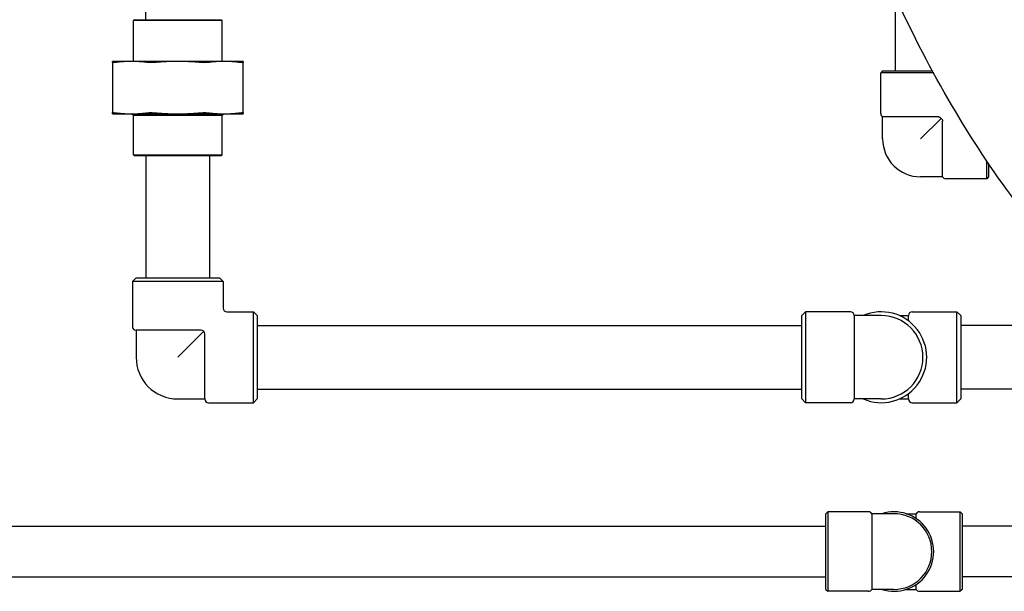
# Model space of a CAD drawing. Header units: inches. Extents: x 24 to 1128, y -69 to 748.
# Tile 273 of 656: x 454 to 471, y 288 to 297. Entities that reach past the tile are written whole.
import ezdxf

# ---------------------------------------------------------------- set-up
doc = ezdxf.new("R2010")
doc.units = ezdxf.units.IN
doc.header["$LTSCALE"] = 32
doc.header["$MEASUREMENT"] = 0
doc.layers.add('Visible (ANSI)', color=7, linetype='Continuous', lineweight=30)

msp = doc.modelspace()

# ---------------------------------------------------------------- linework, layer by layer
at = {"layer": 'Visible (ANSI)'}
for p, q in [((456.38701, 297.09617), (456.38701, 298.98367)), ((468.76127, 297.48356), (468.76127, 296.25158)), ((456.19639, 297.09617), (456.18076, 297.08054)), ((457.64326, 297.08054), (456.18076, 297.08054)), ((456.18076, 296.40717), (456.18076, 297.08054)), ((456.19639, 297.09617), (457.62764, 297.09617)), ((457.62764, 297.09617), (457.64326, 297.08054)), ((457.64326, 296.40717), (457.64326, 297.08054)), ((456.14834, 296.40717), (455.83201, 296.40717)), ((455.83201, 296.38837), (455.83201, 295.55997)), ((456.91201, 296.40717), (456.14834, 296.40717)), ((457.67569, 296.40717), (456.91201, 296.40717)), ((457.99201, 296.40717), (457.67569, 296.40717)), ((457.99201, 295.55997), (457.99201, 296.38837)), ((468.55627, 296.25158), (468.52502, 296.22033)), ((469.39473, 296.22033), (468.52502, 296.22033)), ((468.52502, 295.54608), (468.52502, 296.22033)), ((468.55627, 296.25158), (469.37775, 296.25158)), ((455.83201, 295.54117), (456.14834, 295.54117)), ((456.14834, 295.54117), (456.91201, 295.54117)), ((456.17951, 295.51117), (456.14951, 295.54117)), ((456.91201, 295.54117), (457.67569, 295.54117)), ((457.64451, 295.51117), (457.67451, 295.54117)), ((457.67569, 295.54117), (457.99201, 295.54117)), ((457.64451, 295.51117), (456.17951, 295.51117)), ((456.17951, 294.86179), (456.17951, 295.51117)), ((457.64451, 294.86179), (457.64451, 295.51117)), ((469.4777, 295.49195), (468.55627, 295.49195)), ((468.55627, 295.12658), (468.55627, 295.49195)), ((469.18127, 295.12658), (469.52065, 295.46595)), ((469.54665, 294.50158), (469.54665, 295.423)), ((456.17951, 294.86179), (457.64451, 294.86179)), ((456.19514, 294.84617), (456.17951, 294.86179)), ((457.62889, 294.84617), (456.19514, 294.84617)), ((456.38701, 294.84617), (456.38701, 292.83367)), ((457.43701, 294.84617), (457.43701, 292.83367)), ((457.62889, 294.84617), (457.64451, 294.86179)), ((470.27502, 294.47033), (470.27502, 294.76534)), ((470.30627, 294.71911), (470.30627, 294.50158)), ((469.54665, 294.50158), (469.18127, 294.50158)), ((470.27502, 294.47033), (469.60077, 294.47033)), ((470.30627, 294.50158), (470.27502, 294.47033)), ((456.22451, 292.83367), (456.16201, 292.77117)), ((457.66201, 292.77117), (456.16201, 292.77117)), ((456.16201, 292.77117), (456.16201, 292.03117)), ((456.22451, 292.83367), (457.59951, 292.83367)), ((457.59951, 292.83367), (457.66201, 292.77117)), ((457.66201, 292.77117), (457.66201, 292.33367)), ((457.72451, 292.27117), (458.16201, 292.27117)), ((458.16201, 290.77117), (458.16201, 292.27117)), ((458.22451, 292.20867), (458.16201, 292.27117)), ((458.22451, 292.20867), (458.22451, 290.83367)), ((467.22127, 292.20867), (467.28377, 292.27117)), ((467.22127, 290.83367), (467.22127, 292.20867)), ((467.28377, 292.27117), (467.28377, 290.77117)), ((468.02377, 292.27117), (467.28377, 292.27117)), ((468.08627, 292.20867), (468.08627, 290.83367)), ((468.53377, 292.20867), (468.08627, 292.20867)), ((468.83351, 292.20867), (468.98127, 292.20867)), ((468.98127, 292.12304), (468.98127, 292.20867)), ((469.04377, 292.27117), (469.78377, 292.27117)), ((469.78377, 290.77117), (469.78377, 292.27117)), ((469.84627, 292.20867), (469.78377, 292.27117)), ((469.84627, 292.20867), (469.84627, 290.83367)), ((457.29701, 291.96867), (456.22451, 291.96867)), ((456.22451, 291.96867), (456.22451, 291.52117)), ((458.22451, 292.04617), (467.22127, 292.04617)), ((471.84627, 292.04617), (469.84627, 292.04617)), ((457.34121, 291.95036), (456.91201, 291.52117)), ((457.35951, 290.83367), (457.35951, 291.90617)), ((458.22451, 290.99617), (467.22127, 290.99617)), ((471.84627, 290.99617), (469.84627, 290.99617)), ((456.91201, 290.83367), (457.35951, 290.83367)), ((458.22451, 290.83367), (458.16201, 290.77117)), ((467.22127, 290.83367), (467.28377, 290.77117)), ((468.53377, 290.83367), (468.08627, 290.83367)), ((468.83351, 290.83367), (468.98127, 290.83367)), ((468.98127, 290.83367), (468.98127, 290.9193)), ((469.84627, 290.83367), (469.78377, 290.77117)), ((457.42201, 290.77117), (458.16201, 290.77117)), ((468.02377, 290.77117), (467.28377, 290.77117)), ((469.04377, 290.77117), (469.78377, 290.77117)), ((467.61877, 288.93702), (467.65002, 288.96827)), ((467.61877, 287.68702), (467.61877, 288.93702)), ((467.65002, 288.96827), (467.65002, 287.65577)), ((468.32427, 288.96827), (467.65002, 288.96827)), ((468.3784, 288.93702), (468.3784, 287.68702)), ((468.74377, 288.93702), (468.3784, 288.93702)), ((468.94387, 288.93702), (469.10915, 288.93702)), ((469.10915, 288.86225), (469.10915, 288.93702)), ((469.16327, 288.96827), (469.83752, 288.96827)), ((469.83752, 287.65577), (469.83752, 288.96827)), ((469.86877, 288.93702), (469.83752, 288.96827)), ((469.86877, 288.93702), (469.86877, 287.68702)), ((449.61099, 288.73202), (467.61877, 288.73202)), ((472.03377, 288.73202), (469.86877, 288.73202)), ((449.61099, 287.89202), (467.61877, 287.89202)), ((472.03377, 287.89202), (469.86877, 287.89202)), ((469.10915, 287.68702), (469.10915, 287.76178)), ((467.61877, 287.68702), (467.65002, 287.65577)), ((468.32427, 287.65577), (467.65002, 287.65577)), ((468.74377, 287.68702), (468.3784, 287.68702)), ((468.94387, 287.68702), (469.10915, 287.68702)), ((469.16327, 287.65577), (469.83752, 287.65577)), ((469.86877, 287.68702), (469.83752, 287.65577))]:
    msp.add_line(p, q, dxfattribs=at)
for centre, radius, start, end in [((468.58752, 295.54608), 0.0625, 180, 240), ((469.18127, 295.12658), 0.625, 180, 270), ((469.60077, 294.53283), 0.0625, 210, 270), ((457.72451, 292.33367), 0.0625, 180, 270), ((468.02377, 292.20867), 0.0625, 0, 90), ((468.53377, 291.52117), 0.75, 246.443536, 113.556464), ((468.53377, 291.52117), 0.6875, 270, 90), ((469.04377, 292.20867), 0.0625, 90, 180), ((456.22451, 292.03117), 0.0625, 180, 270), ((457.29701, 291.90617), 0.0625, 0, 90), ((456.91201, 291.52117), 0.6875, 180, 270), ((457.42201, 290.83367), 0.0625, 180, 270), ((468.02377, 290.83367), 0.0625, 270, 0), ((469.04377, 290.83367), 0.0625, 180, 270), ((468.32427, 288.90577), 0.0625, 30, 90), ((468.74377, 288.31202), 0.65625, 252.24721, 107.75279), ((468.74377, 288.31202), 0.625, 270, 90), ((469.16327, 288.90577), 0.0625, 90, 150), ((468.32427, 287.71827), 0.0625, 270, 330), ((469.16327, 287.71827), 0.0625, 210, 270)]:
    msp.add_arc(centre, radius, start, end, dxfattribs=at)
for points, knots in [([(477.15563, 290.29617), (476.51666, 290.29617), (475.87808, 290.39905), (474.5845, 290.81588), (473.93226, 291.14492), (472.54498, 292.1011), (471.82384, 292.77846), (470.40034, 294.49602), (469.71144, 295.5717), (468.6573, 297.65883), (468.2554, 298.60467), (467.89772, 299.60867)], [0, 0, 0, 0, 0.159742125, 0.159742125, 0.331877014, 0.331877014, 0.542834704, 0.542834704, 0.780352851, 0.780352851, 0.951728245, 0.951728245, 0.951728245, 0.951728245]), ([(455.86862, 296.38837), (455.85688, 296.38684), (455.84758, 296.38609), (455.83547, 296.38609), (455.83201, 296.38684), (455.83201, 296.38837)], [0.405588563, 0.405588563, 0.405588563, 0.405588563, 0.526133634, 0.526133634, 0.646678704, 0.646678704, 0.646678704, 0.646678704]), ([(456.51644, 296.38837), (456.49983, 296.38684), (456.48322, 296.38609), (456.45399, 296.38609), (456.43979, 296.38684), (456.42805, 296.38837)], [0.405588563, 0.405588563, 0.405588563, 0.405588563, 0.526133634, 0.526133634, 0.646678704, 0.646678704, 0.646678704, 0.646678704]), ([(457.39597, 296.38837), (457.38423, 296.38684), (457.37004, 296.38609), (457.34081, 296.38609), (457.32419, 296.38684), (457.30759, 296.38837)], [0.405588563, 0.405588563, 0.405588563, 0.405588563, 0.526133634, 0.526133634, 0.646678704, 0.646678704, 0.646678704, 0.646678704]), ([(457.99201, 296.38837), (457.99201, 296.38684), (457.98855, 296.38609), (457.97644, 296.38609), (457.96714, 296.38684), (457.9554, 296.38837)], [0.405588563, 0.405588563, 0.405588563, 0.405588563, 0.526133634, 0.526133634, 0.646678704, 0.646678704, 0.646678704, 0.646678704]), ([(455.83201, 295.55997), (455.83201, 295.5615), (455.83547, 295.56225), (455.84758, 295.56225), (455.85688, 295.5615), (455.86862, 295.55997)], [1.30162193, 1.30162193, 1.30162193, 1.30162193, 1.422167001, 1.422167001, 1.542712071, 1.542712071, 1.542712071, 1.542712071]), ([(456.42805, 295.55997), (456.43979, 295.5615), (456.45399, 295.56225), (456.48322, 295.56225), (456.49983, 295.5615), (456.51644, 295.55997)], [1.30162193, 1.30162193, 1.30162193, 1.30162193, 1.422167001, 1.422167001, 1.542712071, 1.542712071, 1.542712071, 1.542712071]), ([(457.30759, 295.55997), (457.32419, 295.5615), (457.34081, 295.56225), (457.37004, 295.56225), (457.38423, 295.5615), (457.39597, 295.55997)], [1.30162193, 1.30162193, 1.30162193, 1.30162193, 1.422167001, 1.422167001, 1.542712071, 1.542712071, 1.542712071, 1.542712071]), ([(457.9554, 295.55997), (457.96714, 295.5615), (457.97644, 295.56225), (457.98855, 295.56225), (457.99201, 295.5615), (457.99201, 295.55997)], [1.30162193, 1.30162193, 1.30162193, 1.30162193, 1.422167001, 1.422167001, 1.542712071, 1.542712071, 1.542712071, 1.542712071]), ([(469.4777, 295.49195), (469.48082, 295.49195), (469.48391, 295.49159), (469.48992, 295.49015), (469.49279, 295.48909), (469.49989, 295.48558), (469.5038, 295.48276), (469.51152, 295.47607), (469.51628, 295.47128), (469.52065, 295.46595)], [-0.251093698, -0.251093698, -0.251093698, -0.251093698, -0.216806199, -0.216806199, -0.183024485, -0.183024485, -0.13062137, -0.13062137, -0.074070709, -0.074070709, -0.074070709, -0.074070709]), ([(469.52065, 295.46595), (469.52166, 295.46512), (469.52266, 295.46428), (469.52748, 295.46003), (469.53154, 295.45601), (469.53802, 295.44836), (469.54075, 295.44443), (469.54591, 295.43347), (469.54665, 295.4276), (469.54665, 295.423)], [-0.100035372, -0.100035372, -0.100035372, -0.100035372, -0.093175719, -0.093175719, -0.06597253, -0.06597253, -0.039834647, -0.039834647, 0, 0, 0, 0])]:
    msp.add_open_spline(points, degree=3, knots=knots, dxfattribs=at)
for points, weights in [([(455.83201, 296.38837), (455.83201, 296.40717), (455.83201, 296.40717)], [1.06125151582, 1.04676875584, 1]), ([(456.14834, 296.40717), (456.01288, 296.40717), (455.86862, 296.38837)], [1, 1.04676875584, 1.06125151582]), ([(456.42805, 296.38837), (456.28379, 296.40717), (456.14834, 296.40717)], [1.06125151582, 1.04676875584, 1]), ([(456.91201, 296.40717), (456.72045, 296.40717), (456.51644, 296.38837)], [1, 1.04676875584, 1.06125151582]), ([(457.30759, 296.38837), (457.10358, 296.40717), (456.91201, 296.40717)], [1.06125151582, 1.04676875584, 1]), ([(457.67569, 296.40717), (457.54023, 296.40717), (457.39597, 296.38837)], [1, 1.04676875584, 1.06125151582]), ([(457.9554, 296.38837), (457.81114, 296.40717), (457.67569, 296.40717)], [1.06125151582, 1.04676875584, 1]), ([(457.99201, 296.40717), (457.99201, 296.40717), (457.99201, 296.38837)], [1, 1.04676875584, 1.06125151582]), ([(455.83201, 295.54117), (455.83201, 295.54117), (455.83201, 295.55997)], [1, 1.04676875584, 1.06125151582]), ([(455.86862, 295.55997), (456.01288, 295.54117), (456.14834, 295.54117)], [1.06125151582, 1.04676875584, 1]), ([(456.14834, 295.54117), (456.28379, 295.54117), (456.42805, 295.55997)], [1, 1.04676875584, 1.06125151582]), ([(456.51644, 295.55997), (456.72045, 295.54117), (456.91201, 295.54117)], [1.06125151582, 1.04676875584, 1]), ([(456.91201, 295.54117), (457.10358, 295.54117), (457.30759, 295.55997)], [1, 1.04676875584, 1.06125151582]), ([(457.39597, 295.55997), (457.54023, 295.54117), (457.67569, 295.54117)], [1.06125151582, 1.04676875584, 1]), ([(457.67569, 295.54117), (457.81114, 295.54117), (457.9554, 295.55997)], [1, 1.04676875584, 1.06125151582]), ([(457.99201, 295.55997), (457.99201, 295.54117), (457.99201, 295.54117)], [1.06125151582, 1.04676875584, 1])]:
    msp.add_rational_spline(points, weights, degree=2, dxfattribs=at)
for points in [[(469.10915, 288.86225), (469.10915, 288.86075), (469.10886, 288.85924), (469.10828, 288.85772)], [(469.10829, 287.76631), (469.10894, 287.76461), (469.10915, 287.76309), (469.10915, 287.76178)]]:
    msp.add_open_spline(points, degree=3, dxfattribs=at)

doc.saveas('drawing.dxf')
